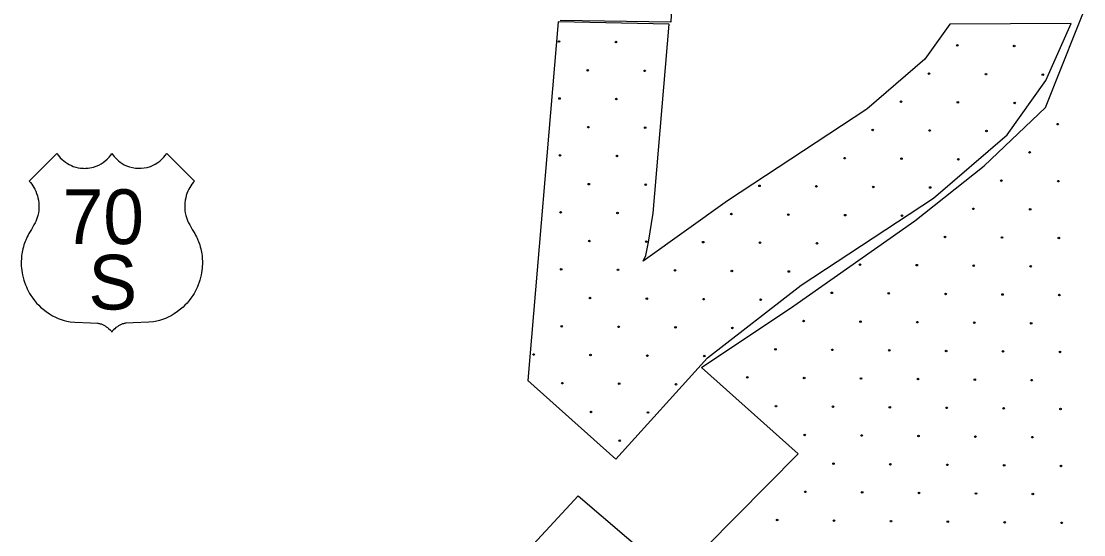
# Model space of a CAD drawing. Extents: x 1612280 to 1883141, y 560852 to 780851.
# Drawn here: x 1700497 to 1707678, y 634056 to 637523 of the extents above; entities that cross this region are included whole.
import ezdxf

# ---------------------------------------------------------------- set-up
doc = ezdxf.new("R2010")
doc.units = 0
for name, color, linetype in [('DESIGN - EROSION CONTROL - Devices', 7, 'Continuous'), ('DESIGN - SCRATCH - User 1', 7, 'Continuous'), ('SURVEY - DRAINAGE - Bridge Deck with Text', 7, 'Continuous')]:
    doc.layers.add(name, color=color, linetype=linetype)

msp = doc.modelspace()

# ---------------------------------------------------------------- linework, layer by layer
at = {"layer": 'DESIGN - EROSION CONTROL - Devices'}
for centre in [(1704131.2, 637386.4), (1704131.2, 637386.4), (1704515.8, 637382.6), (1704515.8, 637382.6), (1706823.1, 637360.2), (1706823.1, 637360.2), (1707207.7, 637356.5), (1707207.7, 637356.5), (1704325.4, 637192.2), (1704325.4, 637192.2), (1704709.9, 637188.5), (1704709.9, 637188.5), (1706632.7, 637169.8), (1706632.7, 637169.8), (1707017.2, 637166.1), (1707017.2, 637166.1), (1707401.8, 637162.4), (1707401.8, 637162.4), (1704135, 637001.8), (1704135, 637001.8), (1704519.5, 636998.1), (1704519.5, 636998.1), (1706442.3, 636979.4), (1706442.3, 636979.4), (1706826.8, 636975.7), (1706826.8, 636975.7), (1707211.4, 636971.9), (1707211.4, 636971.9), (1704329.1, 636807.7), (1704329.1, 636807.7), (1704713.7, 636803.9), (1704713.7, 636803.9), (1706251.9, 636789), (1706251.9, 636789), (1706636.4, 636785.3), (1706636.4, 636785.3), (1707021, 636781.5), (1707021, 636781.5), (1707502.2, 636828), (1707502.2, 636828), (1707311.8, 636637.6), (1707311.8, 636637.6), (1704138.7, 636617.3), (1704138.7, 636617.3), (1704523.2, 636613.5), (1704523.2, 636613.5), (1706061.5, 636598.6), (1706061.5, 636598.6), (1706446, 636594.9), (1706446, 636594.9), (1706830.6, 636591.1), (1706830.6, 636591.1), (1704332.8, 636423.1), (1704332.8, 636423.1), (1704717.4, 636419.4), (1704717.4, 636419.4), (1707121.4, 636447.2), (1707121.4, 636447.2), (1707506, 636443.4), (1707506, 636443.4), (1705486.5, 636411.9), (1705486.5, 636411.9), (1705871.1, 636408.2), (1705871.1, 636408.2), (1706255.6, 636404.4), (1706255.6, 636404.4), (1706640.2, 636400.7), (1706640.2, 636400.7), (1704142.4, 636232.7), (1704142.4, 636232.7), (1704527, 636229), (1704527, 636229), (1705296.1, 636221.5), (1705296.1, 636221.5), (1705680.6, 636217.8), (1705680.6, 636217.8), (1706065.2, 636214), (1706065.2, 636214), (1706449.7, 636210.3), (1706449.7, 636210.3), (1706931, 636256.7), (1706931, 636256.7), (1707315.6, 636253), (1707315.6, 636253), (1706740.6, 636066.3), (1706740.6, 636066.3), (1707125.1, 636062.6), (1707125.1, 636062.6), (1707509.7, 636058.9), (1707509.7, 636058.9), (1704336.6, 636038.6), (1704336.6, 636038.6), (1704721.1, 636034.8), (1704721.1, 636034.8), (1705105.7, 636031.1), (1705105.7, 636031.1), (1705490.2, 636027.4), (1705490.2, 636027.4), (1705874.8, 636023.6), (1705874.8, 636023.6), (1704146.2, 635848.2), (1704146.2, 635848.2), (1704530.7, 635844.4), (1704530.7, 635844.4), (1704915.3, 635840.7), (1704915.3, 635840.7), (1706165.6, 635879.7), (1706165.6, 635879.7), (1706550.2, 635875.9), (1706550.2, 635875.9), (1706934.7, 635872.2), (1706934.7, 635872.2), (1707319.3, 635868.5), (1707319.3, 635868.5), (1705299.8, 635837), (1705299.8, 635837), (1705684.4, 635833.2), (1705684.4, 635833.2), (1704340.3, 635654), (1704340.3, 635654), (1704724.9, 635650.3), (1704724.9, 635650.3), (1705109.4, 635646.5), (1705109.4, 635646.5), (1705494, 635642.8), (1705494, 635642.8), (1705975.2, 635689.2), (1705975.2, 635689.2), (1706359.8, 635685.5), (1706359.8, 635685.5), (1706744.3, 635681.8), (1706744.3, 635681.8), (1707128.9, 635678), (1707128.9, 635678), (1707513.4, 635674.3), (1707513.4, 635674.3), (1705784.8, 635498.8), (1705784.8, 635498.8), (1706169.4, 635495.1), (1706169.4, 635495.1), (1706553.9, 635491.4), (1706553.9, 635491.4), (1706938.5, 635487.6), (1706938.5, 635487.6), (1707323, 635483.9), (1707323, 635483.9), (1704149.9, 635463.6), (1704149.9, 635463.6), (1704534.4, 635459.9), (1704534.4, 635459.9), (1704919, 635456.1), (1704919, 635456.1), (1705303.6, 635452.4), (1705303.6, 635452.4), (1703959.5, 635273.2), (1703959.5, 635273.2), (1704344, 635269.5), (1704344, 635269.5), (1704728.6, 635265.7), (1704728.6, 635265.7), (1705594.4, 635308.4), (1705594.4, 635308.4), (1705979, 635304.7), (1705979, 635304.7), (1706363.5, 635301), (1706363.5, 635301), (1706748.1, 635297.2), (1706748.1, 635297.2), (1707132.6, 635293.5), (1707132.6, 635293.5), (1707517.2, 635289.8), (1707517.2, 635289.8), (1705113.1, 635262), (1705113.1, 635262), (1704153.6, 635079), (1704153.6, 635079), (1704538.2, 635075.3), (1704538.2, 635075.3), (1704922.7, 635071.6), (1704922.7, 635071.6), (1705404, 635118), (1705404, 635118), (1705788.5, 635114.3), (1705788.5, 635114.3), (1706173.1, 635110.6), (1706173.1, 635110.6), (1706557.7, 635106.8), (1706557.7, 635106.8), (1706942.2, 635103.1), (1706942.2, 635103.1), (1707326.8, 635099.4), (1707326.8, 635099.4), (1705598.1, 634923.9), (1705598.1, 634923.9), (1705982.7, 634920.1), (1705982.7, 634920.1), (1706367.2, 634916.4), (1706367.2, 634916.4), (1706751.8, 634912.7), (1706751.8, 634912.7), (1707136.3, 634908.9), (1707136.3, 634908.9), (1704347.8, 634884.9), (1704347.8, 634884.9), (1704732.3, 634881.2), (1704732.3, 634881.2), (1707520.9, 634905.2), (1707520.9, 634905.2), (1704541.9, 634690.8), (1704541.9, 634690.8), (1705792.3, 634729.7), (1705792.3, 634729.7), (1706176.8, 634726), (1706176.8, 634726), (1706561.4, 634722.3), (1706561.4, 634722.3), (1706945.9, 634718.5), (1706945.9, 634718.5), (1707330.5, 634714.8), (1707330.5, 634714.8), (1705986.4, 634535.6), (1705986.4, 634535.6), (1706371, 634531.9), (1706371, 634531.9), (1706755.5, 634528.1), (1706755.5, 634528.1), (1707140.1, 634524.4), (1707140.1, 634524.4), (1707524.6, 634520.7), (1707524.6, 634520.7), (1705796, 634345.2), (1705796, 634345.2), (1706180.6, 634341.4), (1706180.6, 634341.4), (1706565.1, 634337.7), (1706565.1, 634337.7), (1706949.7, 634334), (1706949.7, 634334), (1707334.2, 634330.2), (1707334.2, 634330.2), (1705605.6, 634154.8), (1705605.6, 634154.8), (1705990.2, 634151), (1705990.2, 634151), (1706374.7, 634147.3), (1706374.7, 634147.3), (1706759.3, 634143.6), (1706759.3, 634143.6), (1707143.8, 634139.8), (1707143.8, 634139.8), (1707528.4, 634136.1), (1707528.4, 634136.1)]:
    msp.add_circle(centre, 5.28, dxfattribs=at)
at = {"layer": 'DESIGN - SCRATCH - User 1'}
for points in [[(1704991.5, 639784), (1704886.7, 637517.6)], [(1704991.5, 639784), (1704886.7, 637517.6)], [(1702205.1, 631484.5), (1703518.6, 633516.1), (1704259.9, 634319.2), (1704913.5, 633760.8), (1705747.8, 634601), (1705094.2, 635186), (1705718.6, 635600.8), (1706537, 636175.2), (1707004.6, 636547.4), (1707419.1, 636941), (1707738, 637738.7), (1708099.3, 639004.4), (1708301.3, 639525.6)], [(1702205.1, 631484.5), (1703518.6, 633516.1), (1704259.9, 634319.2), (1704913.5, 633760.8), (1705747.8, 634601), (1705094.2, 635186), (1705718.6, 635600.8), (1706537, 636175.2), (1707004.6, 636547.4), (1707419.1, 636941), (1707738, 637738.7), (1708099.3, 639004.4), (1708301.3, 639525.6)], [(1704124.7, 637519.8), (1703920, 635096.8)], [(1704124.7, 637519.8), (1703920, 635096.8)], [(1704876.1, 637504.5), (1704124.7, 637519.8)], [(1704876.1, 637504.5), (1704124.7, 637519.8)], [(1704886.7, 637517.6), (1704140.1, 637527.6)], [(1704886.7, 637517.6), (1704140.1, 637527.6)], [(1704516.4, 634566.7), (1705134.3, 635250.5), (1705768.4, 635741), (1706663.1, 636328.8), (1707161.1, 636757), (1707421.7, 637123), (1707592.8, 637508.4)], [(1704516.4, 634566.7), (1705134.3, 635250.5), (1705768.4, 635741), (1706663.1, 636328.8), (1707161.1, 636757), (1707421.7, 637123), (1707592.8, 637508.4)], [(1704768.2, 636227.6), (1704876.1, 637504.5)], [(1704768.2, 636227.6), (1704876.1, 637504.5)], [(1706772.6, 637504.4), (1706603.1, 637266.4), (1706210.9, 636929.1), (1705270.7, 636311.5)], [(1706772.6, 637504.4), (1706603.1, 637266.4), (1706210.9, 636929.1), (1705270.7, 636311.5)], [(1707592.8, 637508.4), (1706772.6, 637504.4)], [(1707592.8, 637508.4), (1706772.6, 637504.4)], [(1705270.7, 636311.5), (1704700.9, 635902.9)], [(1705270.7, 636311.5), (1704700.9, 635902.9)], [(1704735.2, 636031.7), (1704768.2, 636227.6)], [(1704735.2, 636031.7), (1704768.2, 636227.6)], [(1704718.1, 635941.6), (1704735.2, 636031.7)], [(1704718.1, 635941.6), (1704735.2, 636031.7)], [(1704700.9, 635902.9), (1704718.1, 635941.6)], [(1704700.9, 635902.9), (1704718.1, 635941.6)], [(1703920, 635096.8), (1704516.4, 634566.7)], [(1703920, 635096.8), (1704516.4, 634566.7)]]:
    msp.add_lwpolyline(points, dxfattribs=at)
at = {"layer": 'SURVEY - DRAINAGE - Bridge Deck with Text'}
for points in [[(1700550.6, 636444), (1700738, 636630.4), (1700747.8, 636616.7), (1700760.1, 636601.9), (1700772.1, 636589.7), (1700783.4, 636579.9), (1700795.7, 636570.5), (1700808.6, 636562.1), (1700821, 636555.1), (1700835.5, 636548.2), (1700848.6, 636543), (1700865, 636537.8), (1700880.6, 636534.1), (1700897.1, 636531.5), (1700914.8, 636530.1), (1700922.8, 636529.9), (1700930.9, 636530), (1700938.8, 636530.4), (1700948.9, 636531.4), (1700959.3, 636532.8), (1700972.8, 636535.4), (1700985.2, 636538.7), (1701003.4, 636544.8), (1701020.7, 636552.3), (1701037.2, 636561.2), (1701051.1, 636570.3), (1701064.8, 636580.7), (1701078.1, 636592.7), (1701090.1, 636605.3), (1701101.3, 636619.2), (1701109.2, 636630.5), (1701116.1, 636620.5), (1701124.8, 636609.3), (1701132.8, 636600.3), (1701142.1, 636590.9), (1701153.8, 636580.6), (1701166.2, 636571.1), (1701179.3, 636562.4), (1701193, 636554.7), (1701208.9, 636547.2), (1701227.6, 636540.3), (1701248.8, 636534.8), (1701269.7, 636531.3), (1701287.8, 636530), (1701307.6, 636530.3), (1701327.8, 636532.4), (1701348, 636536.4), (1701370.3, 636543.2), (1701388.1, 636550.5), (1701402.6, 636557.9), (1701419.6, 636568.5), (1701433.8, 636579), (1701449.7, 636593.1), (1701460.4, 636604.3), (1701470.3, 636616.2), (1701480.3, 636630.5), (1701667.1, 636444)], [(1700550.6, 636444), (1700738, 636630.4), (1700747.8, 636616.7), (1700760.1, 636601.9), (1700772.1, 636589.7), (1700783.4, 636579.9), (1700795.7, 636570.5), (1700808.6, 636562.1), (1700821, 636555.1), (1700835.5, 636548.2), (1700848.6, 636543), (1700865, 636537.8), (1700880.6, 636534.1), (1700897.1, 636531.5), (1700914.8, 636530.1), (1700922.8, 636529.9), (1700930.9, 636530), (1700938.8, 636530.4), (1700948.9, 636531.4), (1700959.3, 636532.8), (1700972.8, 636535.4), (1700985.2, 636538.7), (1701003.4, 636544.8), (1701020.7, 636552.3), (1701037.2, 636561.2), (1701051.1, 636570.3), (1701064.8, 636580.7), (1701078.1, 636592.7), (1701090.1, 636605.3), (1701101.3, 636619.2), (1701109.2, 636630.5), (1701116.1, 636620.5), (1701124.8, 636609.3), (1701132.8, 636600.3), (1701142.1, 636590.9), (1701153.8, 636580.6), (1701166.2, 636571.1), (1701179.3, 636562.4), (1701193, 636554.7), (1701208.9, 636547.2), (1701227.6, 636540.3), (1701248.8, 636534.8), (1701269.7, 636531.3), (1701287.8, 636530), (1701307.6, 636530.3), (1701327.8, 636532.4), (1701348, 636536.4), (1701370.3, 636543.2), (1701388.1, 636550.5), (1701402.6, 636557.9), (1701419.6, 636568.5), (1701433.8, 636579), (1701449.7, 636593.1), (1701460.4, 636604.3), (1701470.3, 636616.2), (1701480.3, 636630.5), (1701667.1, 636444)], [(1700550.6, 636444), (1700559.7, 636433.4), (1700567.9, 636422.7), (1700575.5, 636411.5), (1700581.8, 636401.2), (1700588.6, 636388.8), (1700595.1, 636374.9), (1700600.8, 636360.8), (1700605.9, 636345.4), (1700609.7, 636331), (1700612.9, 636315), (1700615.2, 636297.3), (1700616.3, 636275.6), (1700615.9, 636259.2), (1700614.5, 636243.2), (1700612.4, 636229.2), (1700608.5, 636211), (1700604.6, 636197.2), (1700600.1, 636184.1), (1700595.1, 636172), (1700590.3, 636161.6), (1700582.6, 636147.8), (1700575.4, 636135.3), (1700564.9, 636117.6), (1700552, 636096.5), (1700548.3, 636090.6), (1700542.4, 636079.5), (1700535.8, 636066.4), (1700531.7, 636057.2), (1700526.9, 636045.9), (1700522.8, 636035.6), (1700518.9, 636024.6), (1700515, 636012.9), (1700511.3, 636000.3), (1700507.8, 635986.9), (1700505.3, 635975.7), (1700503, 635963.7), (1700501, 635951.7), (1700499.3, 635939), (1700498.1, 635927.4), (1700497.3, 635915.9), (1700496.8, 635905), (1700496.6, 635893.9), (1700496.8, 635881.4), (1700497.2, 635869.9), (1700498.3, 635855.3), (1700499.9, 635840.2), (1700502.2, 635824.9), (1700505, 635810.2), (1700508.6, 635793.9), (1700513.9, 635774.8), (1700518.6, 635760.2), (1700525, 635742.6), (1700531, 635729), (1700536, 635717.4), (1700543.3, 635702.8), (1700553.1, 635685.3), (1700562.2, 635670.6), (1700574.2, 635653.1), (1700586.8, 635636.7), (1700600.6, 635620.5), (1700615, 635605.1), (1700627.5, 635593.1), (1700644.4, 635578.4), (1700664.2, 635563), (1700688.4, 635546.8), (1700708.6, 635535), (1700728, 635525), (1700746.1, 635516.9), (1700766.9, 635508.9), (1700786.2, 635502.5), (1700805.5, 635497.2), (1700815.4, 635494.9), (1700828.1, 635493.3), (1700858.2, 635490.6), (1700963.8, 635487.3), (1701011.5, 635484.9), (1701015.9, 635484.3), (1701020.8, 635483.2), (1701025.9, 635481.9), (1701030.9, 635480.4), (1701035.7, 635478.9), (1701040.3, 635477.2), (1701045.6, 635475), (1701050, 635473.1), (1701055.1, 635470.6), (1701059, 635468.5), (1701063.1, 635466.2), (1701071.6, 635460.8), (1701080.7, 635454.1), (1701089.3, 635446.7), (1701096.9, 635439.2), (1701103.3, 635431.9), (1701108.9, 635423.6)], [(1700550.6, 636444), (1700559.7, 636433.4), (1700567.9, 636422.7), (1700575.5, 636411.5), (1700581.8, 636401.2), (1700588.6, 636388.8), (1700595.1, 636374.9), (1700600.8, 636360.8), (1700605.9, 636345.4), (1700609.7, 636331), (1700612.9, 636315), (1700615.2, 636297.3), (1700616.3, 636275.6), (1700615.9, 636259.2), (1700614.5, 636243.2), (1700612.4, 636229.2), (1700608.5, 636211), (1700604.6, 636197.2), (1700600.1, 636184.1), (1700595.1, 636172), (1700590.3, 636161.6), (1700582.6, 636147.8), (1700575.4, 636135.3), (1700564.9, 636117.6), (1700552, 636096.5), (1700548.3, 636090.6), (1700542.4, 636079.5), (1700535.8, 636066.4), (1700531.7, 636057.2), (1700526.9, 636045.9), (1700522.8, 636035.6), (1700518.9, 636024.6), (1700515, 636012.9), (1700511.3, 636000.3), (1700507.8, 635986.9), (1700505.3, 635975.7), (1700503, 635963.7), (1700501, 635951.7), (1700499.3, 635939), (1700498.1, 635927.4), (1700497.3, 635915.9), (1700496.8, 635905), (1700496.6, 635893.9), (1700496.8, 635881.4), (1700497.2, 635869.9), (1700498.3, 635855.3), (1700499.9, 635840.2), (1700502.2, 635824.9), (1700505, 635810.2), (1700508.6, 635793.9), (1700513.9, 635774.8), (1700518.6, 635760.2), (1700525, 635742.6), (1700531, 635729), (1700536, 635717.4), (1700543.3, 635702.8), (1700553.1, 635685.3), (1700562.2, 635670.6), (1700574.2, 635653.1), (1700586.8, 635636.7), (1700600.6, 635620.5), (1700615, 635605.1), (1700627.5, 635593.1), (1700644.4, 635578.4), (1700664.2, 635563), (1700688.4, 635546.8), (1700708.6, 635535), (1700728, 635525), (1700746.1, 635516.9), (1700766.9, 635508.9), (1700786.2, 635502.5), (1700805.5, 635497.2), (1700815.4, 635494.9), (1700828.1, 635493.3), (1700858.2, 635490.6), (1700963.8, 635487.3), (1701011.5, 635484.9), (1701015.9, 635484.3), (1701020.8, 635483.2), (1701025.9, 635481.9), (1701030.9, 635480.4), (1701035.7, 635478.9), (1701040.3, 635477.2), (1701045.6, 635475), (1701050, 635473.1), (1701055.1, 635470.6), (1701059, 635468.5), (1701063.1, 635466.2), (1701071.6, 635460.8), (1701080.7, 635454.1), (1701089.3, 635446.7), (1701096.9, 635439.2), (1701103.3, 635431.9), (1701108.9, 635423.6)], [(1701667.1, 636444), (1701658, 636433.4), (1701649.8, 636422.7), (1701642.2, 636411.5), (1701635.9, 636401.3), (1701629.1, 636388.8), (1701622.5, 636374.9), (1701616.9, 636360.9), (1701611.8, 636345.5), (1701608, 636331), (1701604.8, 636315), (1701602.5, 636297.3), (1701601.4, 636275.6), (1701601.8, 636259.2), (1701603.2, 636243.3), (1701605.3, 636229.3), (1701609.2, 636211.1), (1701613.1, 636197.2), (1701617.6, 636184.1), (1701622.6, 636172), (1701627.3, 636161.6), (1701635.1, 636147.9), (1701642.4, 636135.3), (1701652.8, 636117.6), (1701665.7, 636096.6), (1701669.4, 636090.6), (1701675.3, 636079.5), (1701681.9, 636066.4), (1701686, 636057.3), (1701690.8, 636046), (1701694.9, 636035.6), (1701698.8, 636024.7), (1701702.7, 636012.9), (1701706.4, 636000.3), (1701709.9, 635986.9), (1701712.4, 635975.7), (1701714.7, 635963.7), (1701716.7, 635951.8), (1701718.4, 635939), (1701719.6, 635927.5), (1701720.4, 635915.9), (1701720.9, 635905), (1701721.1, 635893.9), (1701720.9, 635881.4), (1701720.5, 635869.9), (1701719.4, 635855.4), (1701717.8, 635840.2), (1701715.5, 635825), (1701712.8, 635810.2), (1701709.1, 635793.9), (1701703.8, 635774.8), (1701699.2, 635760.3), (1701692.7, 635742.7), (1701686.8, 635729), (1701681.7, 635717.4), (1701674.4, 635702.8), (1701664.6, 635685.3), (1701655.5, 635670.6), (1701643.5, 635653.1), (1701631, 635636.7), (1701617.2, 635620.5), (1701602.7, 635605.1), (1701590.2, 635593.2), (1701573.3, 635578.4), (1701553.6, 635563.1), (1701529.4, 635546.8), (1701509.1, 635535), (1701489.7, 635525), (1701471.6, 635516.9), (1701450.8, 635508.9), (1701431.6, 635502.6), (1701412.2, 635497.2), (1701402.3, 635494.9), (1701389.7, 635493.3), (1701359.6, 635490.6), (1701254, 635487.3), (1701206.3, 635484.9), (1701201.8, 635484.3), (1701197, 635483.2), (1701191.8, 635481.9), (1701186.8, 635480.4), (1701182, 635478.9), (1701177.4, 635477.2), (1701172.1, 635475), (1701167.7, 635473.1), (1701162.6, 635470.6), (1701158.7, 635468.5), (1701154.7, 635466.2), (1701146.1, 635460.8), (1701137, 635454.1), (1701128.4, 635446.7), (1701120.8, 635439.2), (1701114.4, 635431.9), (1701108.9, 635423.6)], [(1701667.1, 636444), (1701658, 636433.4), (1701649.8, 636422.7), (1701642.2, 636411.5), (1701635.9, 636401.3), (1701629.1, 636388.8), (1701622.5, 636374.9), (1701616.9, 636360.9), (1701611.8, 636345.5), (1701608, 636331), (1701604.8, 636315), (1701602.5, 636297.3), (1701601.4, 636275.6), (1701601.8, 636259.2), (1701603.2, 636243.3), (1701605.3, 636229.3), (1701609.2, 636211.1), (1701613.1, 636197.2), (1701617.6, 636184.1), (1701622.6, 636172), (1701627.3, 636161.6), (1701635.1, 636147.9), (1701642.4, 636135.3), (1701652.8, 636117.6), (1701665.7, 636096.6), (1701669.4, 636090.6), (1701675.3, 636079.5), (1701681.9, 636066.4), (1701686, 636057.3), (1701690.8, 636046), (1701694.9, 636035.6), (1701698.8, 636024.7), (1701702.7, 636012.9), (1701706.4, 636000.3), (1701709.9, 635986.9), (1701712.4, 635975.7), (1701714.7, 635963.7), (1701716.7, 635951.8), (1701718.4, 635939), (1701719.6, 635927.5), (1701720.4, 635915.9), (1701720.9, 635905), (1701721.1, 635893.9), (1701720.9, 635881.4), (1701720.5, 635869.9), (1701719.4, 635855.4), (1701717.8, 635840.2), (1701715.5, 635825), (1701712.8, 635810.2), (1701709.1, 635793.9), (1701703.8, 635774.8), (1701699.2, 635760.3), (1701692.7, 635742.7), (1701686.8, 635729), (1701681.7, 635717.4), (1701674.4, 635702.8), (1701664.6, 635685.3), (1701655.5, 635670.6), (1701643.5, 635653.1), (1701631, 635636.7), (1701617.2, 635620.5), (1701602.7, 635605.1), (1701590.2, 635593.2), (1701573.3, 635578.4), (1701553.6, 635563.1), (1701529.4, 635546.8), (1701509.1, 635535), (1701489.7, 635525), (1701471.6, 635516.9), (1701450.8, 635508.9), (1701431.6, 635502.6), (1701412.2, 635497.2), (1701402.3, 635494.9), (1701389.7, 635493.3), (1701359.6, 635490.6), (1701254, 635487.3), (1701206.3, 635484.9), (1701201.8, 635484.3), (1701197, 635483.2), (1701191.8, 635481.9), (1701186.8, 635480.4), (1701182, 635478.9), (1701177.4, 635477.2), (1701172.1, 635475), (1701167.7, 635473.1), (1701162.6, 635470.6), (1701158.7, 635468.5), (1701154.7, 635466.2), (1701146.1, 635460.8), (1701137, 635454.1), (1701128.4, 635446.7), (1701120.8, 635439.2), (1701114.4, 635431.9), (1701108.9, 635423.6)]]:
    msp.add_lwpolyline(points, dxfattribs=at)

# ---------------------------------------------------------------- texts
for s, p in [('70', (1700776.2, 636018.3)), ('70', (1700776.2, 636018.3)), ('S', (1700950.6, 635576.5)), ('S', (1700950.6, 635576.5))]:
    msp.add_text(s, height=369.6, rotation=0.00139, dxfattribs=at).set_placement(p)

doc.saveas('drawing.dxf')
